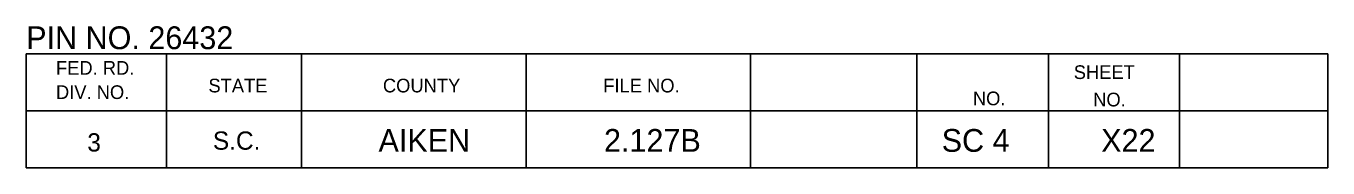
# Model space of a CAD drawing. Extents: x 1000 to 1162, y 999 to 8520.
# Drawn here: x 1133.06 to 1161.56, y 3515.05 to 3518.16 of the extents above; entities that cross this region are included whole.
import ezdxf

# ---------------------------------------------------------------- set-up
doc = ezdxf.new("R2010")
doc.units = 0
doc.layers.add('Level 20', color=7, linetype='Continuous')
doc.layers.add('Level 3', color=7, linetype='Continuous')

msp = doc.modelspace()

# ---------------------------------------------------------------- linework, layer by layer
at = {"layer": 'Level 3'}
for p, q in [((1133.055, 3517.546), (1161.555, 3517.546)), ((1133.055, 3517.546), (1133.055, 3515.046)), ((1133.055, 3517.546), (1161.555, 3517.546)), ((1133.055, 3517.546), (1133.055, 3515.046)), ((1133.055, 3517.546), (1161.555, 3517.546)), ((1133.055, 3517.546), (1133.055, 3515.046)), ((1133.055, 3517.546), (1161.555, 3517.546)), ((1133.055, 3517.546), (1133.055, 3515.046)), ((1133.055, 3517.546), (1161.555, 3517.546)), ((1133.055, 3517.546), (1133.055, 3515.046)), ((1133.055, 3517.546), (1161.555, 3517.546)), ((1133.055, 3517.546), (1133.055, 3515.046)), ((1133.055, 3517.546), (1161.555, 3517.546)), ((1133.055, 3517.546), (1133.055, 3515.046)), ((1133.055, 3517.546), (1161.555, 3517.546)), ((1133.055, 3517.546), (1133.055, 3515.046)), ((1133.055, 3517.546), (1161.555, 3517.546)), ((1133.055, 3517.546), (1133.055, 3515.046)), ((1133.055, 3517.546), (1161.555, 3517.546)), ((1133.055, 3517.546), (1133.055, 3515.046)), ((1133.055, 3517.546), (1161.555, 3517.546)), ((1133.055, 3517.546), (1133.055, 3515.046)), ((1133.055, 3517.546), (1161.555, 3517.546)), ((1133.055, 3517.546), (1133.055, 3515.046)), ((1133.055, 3517.546), (1161.555, 3517.546)), ((1133.055, 3517.546), (1133.055, 3515.046)), ((1133.055, 3517.546), (1161.555, 3517.546)), ((1133.055, 3517.546), (1133.055, 3515.046)), ((1133.055, 3517.546), (1161.555, 3517.546)), ((1133.055, 3517.546), (1133.055, 3515.046)), ((1133.055, 3517.546), (1161.555, 3517.546)), ((1133.055, 3517.546), (1133.055, 3515.046)), ((1133.055, 3517.546), (1161.555, 3517.546)), ((1133.055, 3517.546), (1133.055, 3515.046)), ((1133.055, 3517.546), (1161.555, 3517.546)), ((1133.055, 3517.546), (1133.055, 3515.046)), ((1133.055, 3517.546), (1161.555, 3517.546)), ((1133.055, 3517.546), (1133.055, 3515.046)), ((1133.055, 3517.546), (1161.555, 3517.546)), ((1133.055, 3517.546), (1133.055, 3515.046)), ((1136.132, 3517.546), (1136.132, 3515.046)), ((1136.132, 3517.546), (1136.132, 3515.046)), ((1136.132, 3517.546), (1136.132, 3515.046)), ((1136.132, 3517.546), (1136.132, 3515.046)), ((1136.132, 3517.546), (1136.132, 3515.046)), ((1136.132, 3517.546), (1136.132, 3515.046)), ((1136.132, 3517.546), (1136.132, 3515.046)), ((1136.132, 3517.546), (1136.132, 3515.046)), ((1136.132, 3517.546), (1136.132, 3515.046)), ((1136.132, 3517.546), (1136.132, 3515.046)), ((1136.132, 3517.546), (1136.132, 3515.046)), ((1136.132, 3517.546), (1136.132, 3515.046)), ((1136.132, 3517.546), (1136.132, 3515.046)), ((1136.132, 3517.546), (1136.132, 3515.046)), ((1136.132, 3517.546), (1136.132, 3515.046)), ((1136.132, 3517.546), (1136.132, 3515.046)), ((1136.132, 3517.546), (1136.132, 3515.046)), ((1136.132, 3517.546), (1136.132, 3515.046)), ((1136.132, 3517.546), (1136.132, 3515.046)), ((1136.132, 3517.546), (1136.132, 3515.046)), ((1139.087, 3517.546), (1139.087, 3515.046)), ((1139.087, 3517.546), (1139.087, 3515.046)), ((1139.087, 3517.546), (1139.087, 3515.046)), ((1139.087, 3517.546), (1139.087, 3515.046)), ((1139.087, 3517.546), (1139.087, 3515.046)), ((1139.087, 3517.546), (1139.087, 3515.046)), ((1139.087, 3517.546), (1139.087, 3515.046)), ((1139.087, 3517.546), (1139.087, 3515.046)), ((1139.087, 3517.546), (1139.087, 3515.046)), ((1139.087, 3517.546), (1139.087, 3515.046)), ((1139.087, 3517.546), (1139.087, 3515.046)), ((1139.087, 3517.546), (1139.087, 3515.046)), ((1139.087, 3517.546), (1139.087, 3515.046)), ((1139.087, 3517.546), (1139.087, 3515.046)), ((1139.087, 3517.546), (1139.087, 3515.046)), ((1139.087, 3517.546), (1139.087, 3515.046)), ((1139.087, 3517.546), (1139.087, 3515.046)), ((1139.087, 3517.546), (1139.087, 3515.046)), ((1139.087, 3517.546), (1139.087, 3515.046)), ((1139.087, 3517.546), (1139.087, 3515.046)), ((1144, 3517.546), (1144, 3515.046)), ((1144, 3517.546), (1144, 3515.046)), ((1144, 3517.546), (1144, 3515.046)), ((1144, 3517.546), (1144, 3515.046)), ((1144, 3517.546), (1144, 3515.046)), ((1144, 3517.546), (1144, 3515.046)), ((1144, 3517.546), (1144, 3515.046)), ((1144, 3517.546), (1144, 3515.046)), ((1144, 3517.546), (1144, 3515.046)), ((1144, 3517.546), (1144, 3515.046)), ((1144, 3517.546), (1144, 3515.046)), ((1144, 3517.546), (1144, 3515.046)), ((1144, 3517.546), (1144, 3515.046)), ((1144, 3517.546), (1144, 3515.046)), ((1144, 3517.546), (1144, 3515.046)), ((1144, 3517.546), (1144, 3515.046)), ((1144, 3517.546), (1144, 3515.046)), ((1144, 3517.546), (1144, 3515.046)), ((1144, 3517.546), (1144, 3515.046)), ((1144, 3517.546), (1144, 3515.046)), ((1148.913, 3517.546), (1148.913, 3515.046)), ((1148.913, 3517.546), (1148.913, 3515.046)), ((1148.913, 3517.546), (1148.913, 3515.046)), ((1148.913, 3517.546), (1148.913, 3515.046)), ((1148.913, 3517.546), (1148.913, 3515.046)), ((1148.913, 3517.546), (1148.913, 3515.046)), ((1148.913, 3517.546), (1148.913, 3515.046)), ((1148.913, 3517.546), (1148.913, 3515.046)), ((1148.913, 3517.546), (1148.913, 3515.046)), ((1148.913, 3517.546), (1148.913, 3515.046)), ((1148.913, 3517.546), (1148.913, 3515.046)), ((1148.913, 3517.546), (1148.913, 3515.046)), ((1148.913, 3517.546), (1148.913, 3515.046)), ((1148.913, 3517.546), (1148.913, 3515.046)), ((1148.913, 3517.546), (1148.913, 3515.046)), ((1148.913, 3517.546), (1148.913, 3515.046)), ((1148.913, 3517.546), (1148.913, 3515.046)), ((1148.913, 3517.546), (1148.913, 3515.046)), ((1148.913, 3517.546), (1148.913, 3515.046)), ((1148.913, 3517.546), (1148.913, 3515.046)), ((1152.554, 3517.546), (1152.554, 3515.046)), ((1152.554, 3517.546), (1152.554, 3515.046)), ((1152.554, 3517.546), (1152.554, 3515.046)), ((1152.554, 3517.546), (1152.554, 3515.046)), ((1152.554, 3517.546), (1152.554, 3515.046)), ((1152.554, 3517.546), (1152.554, 3515.046)), ((1152.554, 3517.546), (1152.554, 3515.046)), ((1152.554, 3517.546), (1152.554, 3515.046)), ((1152.554, 3517.546), (1152.554, 3515.046)), ((1152.554, 3517.546), (1152.554, 3515.046)), ((1152.554, 3517.546), (1152.554, 3515.046)), ((1152.554, 3517.546), (1152.554, 3515.046)), ((1152.554, 3517.546), (1152.554, 3515.046)), ((1152.554, 3517.546), (1152.554, 3515.046)), ((1152.554, 3517.546), (1152.554, 3515.046)), ((1152.554, 3517.546), (1152.554, 3515.046)), ((1152.554, 3517.546), (1152.554, 3515.046)), ((1152.554, 3517.546), (1152.554, 3515.046)), ((1152.554, 3517.546), (1152.554, 3515.046)), ((1152.554, 3517.546), (1152.554, 3515.046)), ((1155.44, 3517.546), (1155.44, 3515.046)), ((1155.44, 3517.546), (1155.44, 3515.046)), ((1155.44, 3517.546), (1155.44, 3515.046)), ((1155.44, 3517.546), (1155.44, 3515.046)), ((1155.44, 3517.546), (1155.44, 3515.046)), ((1155.44, 3517.546), (1155.44, 3515.046)), ((1155.44, 3517.546), (1155.44, 3515.046)), ((1155.44, 3517.546), (1155.44, 3515.046)), ((1155.44, 3517.546), (1155.44, 3515.046)), ((1155.44, 3517.546), (1155.44, 3515.046)), ((1155.44, 3517.546), (1155.44, 3515.046)), ((1155.44, 3517.546), (1155.44, 3515.046)), ((1155.44, 3517.546), (1155.44, 3515.046)), ((1155.44, 3517.546), (1155.44, 3515.046)), ((1155.44, 3517.546), (1155.44, 3515.046)), ((1155.44, 3517.546), (1155.44, 3515.046)), ((1155.44, 3517.546), (1155.44, 3515.046)), ((1155.44, 3517.546), (1155.44, 3515.046)), ((1155.44, 3517.546), (1155.44, 3515.046)), ((1155.44, 3517.546), (1155.44, 3515.046)), ((1158.305, 3517.546), (1158.305, 3515.046)), ((1158.305, 3517.546), (1158.305, 3515.046)), ((1158.305, 3517.546), (1158.305, 3515.046)), ((1158.305, 3517.546), (1158.305, 3515.046)), ((1158.305, 3517.546), (1158.305, 3515.046)), ((1158.305, 3517.546), (1158.305, 3515.046)), ((1158.305, 3517.546), (1158.305, 3515.046)), ((1158.305, 3517.546), (1158.305, 3515.046)), ((1158.305, 3517.546), (1158.305, 3515.046)), ((1158.305, 3517.546), (1158.305, 3515.046)), ((1158.305, 3517.546), (1158.305, 3515.046)), ((1158.305, 3517.546), (1158.305, 3515.046)), ((1158.305, 3517.546), (1158.305, 3515.046)), ((1158.305, 3517.546), (1158.305, 3515.046)), ((1158.305, 3517.546), (1158.305, 3515.046)), ((1158.305, 3517.546), (1158.305, 3515.046)), ((1158.305, 3517.546), (1158.305, 3515.046)), ((1158.305, 3517.546), (1158.305, 3515.046)), ((1158.305, 3517.546), (1158.305, 3515.046)), ((1158.305, 3517.546), (1158.305, 3515.046)), ((1161.555, 3517.546), (1161.555, 3515.046)), ((1161.555, 3517.546), (1161.555, 3515.046)), ((1161.555, 3517.546), (1161.555, 3515.046)), ((1161.555, 3517.546), (1161.555, 3515.046)), ((1161.555, 3517.546), (1161.555, 3515.046)), ((1161.555, 3517.546), (1161.555, 3515.046)), ((1161.555, 3517.546), (1161.555, 3515.046)), ((1161.555, 3517.546), (1161.555, 3515.046)), ((1161.555, 3517.546), (1161.555, 3515.046)), ((1161.555, 3517.546), (1161.555, 3515.046)), ((1161.555, 3517.546), (1161.555, 3515.046)), ((1161.555, 3517.546), (1161.555, 3515.046)), ((1161.555, 3517.546), (1161.555, 3515.046)), ((1161.555, 3517.546), (1161.555, 3515.046)), ((1161.555, 3517.546), (1161.555, 3515.046)), ((1161.555, 3517.546), (1161.555, 3515.046)), ((1161.555, 3517.546), (1161.555, 3515.046)), ((1161.555, 3517.546), (1161.555, 3515.046)), ((1161.555, 3517.546), (1161.555, 3515.046)), ((1161.555, 3517.546), (1161.555, 3515.046)), ((1133.055, 3516.296), (1161.555, 3516.296)), ((1133.055, 3516.296), (1161.555, 3516.296)), ((1133.055, 3516.296), (1161.555, 3516.296)), ((1133.055, 3516.296), (1161.555, 3516.296)), ((1133.055, 3516.296), (1161.555, 3516.296)), ((1133.055, 3516.296), (1161.555, 3516.296)), ((1133.055, 3516.296), (1161.555, 3516.296)), ((1133.055, 3516.296), (1161.555, 3516.296)), ((1133.055, 3516.296), (1161.555, 3516.296)), ((1133.055, 3516.296), (1161.555, 3516.296)), ((1133.055, 3516.296), (1161.555, 3516.296)), ((1133.055, 3516.296), (1161.555, 3516.296)), ((1133.055, 3516.296), (1161.555, 3516.296)), ((1133.055, 3516.296), (1161.555, 3516.296)), ((1133.055, 3516.296), (1161.555, 3516.296)), ((1133.055, 3516.296), (1161.555, 3516.296)), ((1133.055, 3516.296), (1161.555, 3516.296)), ((1133.055, 3516.296), (1161.555, 3516.296)), ((1133.055, 3516.296), (1161.555, 3516.296)), ((1133.055, 3516.296), (1161.555, 3516.296)), ((1133.055, 3515.046), (1161.555, 3515.046)), ((1133.055, 3515.046), (1161.555, 3515.046)), ((1133.055, 3515.046), (1161.555, 3515.046)), ((1133.055, 3515.046), (1161.555, 3515.046)), ((1133.055, 3515.046), (1161.555, 3515.046)), ((1133.055, 3515.046), (1161.555, 3515.046)), ((1133.055, 3515.046), (1161.555, 3515.046)), ((1133.055, 3515.046), (1161.555, 3515.046)), ((1133.055, 3515.046), (1161.555, 3515.046)), ((1133.055, 3515.046), (1161.555, 3515.046)), ((1133.055, 3515.046), (1161.555, 3515.046)), ((1133.055, 3515.046), (1161.555, 3515.046)), ((1133.055, 3515.046), (1161.555, 3515.046)), ((1133.055, 3515.046), (1161.555, 3515.046)), ((1133.055, 3515.046), (1161.555, 3515.046)), ((1133.055, 3515.046), (1161.555, 3515.046)), ((1133.055, 3515.046), (1161.555, 3515.046)), ((1133.055, 3515.046), (1161.555, 3515.046)), ((1133.055, 3515.046), (1161.555, 3515.046)), ((1133.055, 3515.046), (1161.555, 3515.046))]:
    msp.add_line(p, q, dxfattribs=at)

# ---------------------------------------------------------------- texts
at = {"layer": 'Level 20'}
for s, p in [('PIN NO. 26432', (1133.058, 3517.65)), ('AIKEN', (1140.771, 3515.4)), ('2.127B', (1145.707, 3515.4)), ('SC 4', (1153.099, 3515.4)), ('X22', (1156.59, 3515.4))]:
    msp.add_text(s, height=0.5, dxfattribs=at).set_placement(p)
at = {"layer": 'Level 3'}
for s, height, p in [('FED. RD.', 0.3, (1133.71, 3517.09)), ('FED. RD.', 0.3, (1133.71, 3517.09)), ('FED. RD.', 0.3, (1133.71, 3517.09)), ('FED. RD.', 0.3, (1133.71, 3517.09)), ('FED. RD.', 0.3, (1133.71, 3517.09)), ('FED. RD.', 0.3, (1133.71, 3517.09)), ('FED. RD.', 0.3, (1133.71, 3517.09)), ('FED. RD.', 0.3, (1133.71, 3517.09)), ('FED. RD.', 0.3, (1133.71, 3517.09)), ('FED. RD.', 0.3, (1133.71, 3517.09)), ('FED. RD.', 0.3, (1133.71, 3517.09)), ('FED. RD.', 0.3, (1133.71, 3517.09)), ('FED. RD.', 0.3, (1133.71, 3517.09)), ('FED. RD.', 0.3, (1133.71, 3517.09)), ('FED. RD.', 0.3, (1133.71, 3517.09)), ('FED. RD.', 0.3, (1133.71, 3517.09)), ('FED. RD.', 0.3, (1133.71, 3517.09)), ('FED. RD.', 0.3, (1133.71, 3517.09)), ('FED. RD.', 0.3, (1133.71, 3517.09)), ('FED. RD.', 0.3, (1133.71, 3517.09)), ('SHEET', 0.3, (1155.99, 3516.996)), ('SHEET', 0.3, (1155.99, 3516.996)), ('SHEET', 0.3, (1155.99, 3516.996)), ('SHEET', 0.3, (1155.99, 3516.996)), ('SHEET', 0.3, (1155.99, 3516.996)), ('SHEET', 0.3, (1155.99, 3516.996)), ('SHEET', 0.3, (1155.99, 3516.996)), ('SHEET', 0.3, (1155.99, 3516.996)), ('SHEET', 0.3, (1155.99, 3516.996)), ('SHEET', 0.3, (1155.99, 3516.996)), ('SHEET', 0.3, (1155.99, 3516.996)), ('SHEET', 0.3, (1155.99, 3516.996)), ('SHEET', 0.3, (1155.99, 3516.996)), ('SHEET', 0.3, (1155.99, 3516.996)), ('SHEET', 0.3, (1155.99, 3516.996)), ('SHEET', 0.3, (1155.99, 3516.996)), ('SHEET', 0.3, (1155.99, 3516.996)), ('SHEET', 0.3, (1155.99, 3516.996)), ('SHEET', 0.3, (1155.99, 3516.996)), ('SHEET', 0.3, (1155.99, 3516.996)), ('STATE', 0.3, (1137.048, 3516.702)), ('STATE', 0.3, (1137.048, 3516.702)), ('STATE', 0.3, (1137.048, 3516.702)), ('STATE', 0.3, (1137.048, 3516.702)), ('STATE', 0.3, (1137.048, 3516.702)), ('STATE', 0.3, (1137.048, 3516.702)), ('STATE', 0.3, (1137.048, 3516.702)), ('STATE', 0.3, (1137.048, 3516.702)), ('STATE', 0.3, (1137.048, 3516.702)), ('STATE', 0.3, (1137.048, 3516.702)), ('STATE', 0.3, (1137.048, 3516.702)), ('STATE', 0.3, (1137.048, 3516.702)), ('STATE', 0.3, (1137.048, 3516.702)), ('STATE', 0.3, (1137.048, 3516.702)), ('STATE', 0.3, (1137.048, 3516.702)), ('STATE', 0.3, (1137.048, 3516.702)), ('STATE', 0.3, (1137.048, 3516.702)), ('STATE', 0.3, (1137.048, 3516.702)), ('STATE', 0.3, (1137.048, 3516.702)), ('STATE', 0.3, (1137.048, 3516.702)), ('COUNTY', 0.3, (1140.867, 3516.702)), ('COUNTY', 0.3, (1140.867, 3516.702)), ('COUNTY', 0.3, (1140.867, 3516.702)), ('COUNTY', 0.3, (1140.867, 3516.702)), ('COUNTY', 0.3, (1140.867, 3516.702)), ('COUNTY', 0.3, (1140.867, 3516.702)), ('COUNTY', 0.3, (1140.867, 3516.702)), ('COUNTY', 0.3, (1140.867, 3516.702)), ('COUNTY', 0.3, (1140.867, 3516.702)), ('COUNTY', 0.3, (1140.867, 3516.702)), ('COUNTY', 0.3, (1140.867, 3516.702)), ('COUNTY', 0.3, (1140.867, 3516.702)), ('COUNTY', 0.3, (1140.867, 3516.702)), ('COUNTY', 0.3, (1140.867, 3516.702)), ('COUNTY', 0.3, (1140.867, 3516.702)), ('COUNTY', 0.3, (1140.867, 3516.702)), ('COUNTY', 0.3, (1140.867, 3516.702)), ('COUNTY', 0.3, (1140.867, 3516.702)), ('COUNTY', 0.3, (1140.867, 3516.702)), ('COUNTY', 0.3, (1140.867, 3516.702)), ('FILE NO.', 0.3, (1145.691, 3516.702)), ('FILE NO.', 0.3, (1145.691, 3516.702)), ('FILE NO.', 0.3, (1145.691, 3516.702)), ('FILE NO.', 0.3, (1145.691, 3516.702)), ('FILE NO.', 0.3, (1145.691, 3516.702)), ('FILE NO.', 0.3, (1145.691, 3516.702)), ('FILE NO.', 0.3, (1145.691, 3516.702)), ('FILE NO.', 0.3, (1145.691, 3516.702)), ('FILE NO.', 0.3, (1145.691, 3516.702)), ('FILE NO.', 0.3, (1145.691, 3516.702)), ('FILE NO.', 0.3, (1145.691, 3516.702)), ('FILE NO.', 0.3, (1145.691, 3516.702)), ('FILE NO.', 0.3, (1145.691, 3516.702)), ('FILE NO.', 0.3, (1145.691, 3516.702)), ('FILE NO.', 0.3, (1145.691, 3516.702)), ('FILE NO.', 0.3, (1145.691, 3516.702)), ('FILE NO.', 0.3, (1145.691, 3516.702)), ('FILE NO.', 0.3, (1145.691, 3516.702)), ('FILE NO.', 0.3, (1145.691, 3516.702)), ('FILE NO.', 0.3, (1145.691, 3516.702)), ('DIV. NO.', 0.3, (1133.71, 3516.558)), ('DIV. NO.', 0.3, (1133.71, 3516.558)), ('DIV. NO.', 0.3, (1133.71, 3516.558)), ('DIV. NO.', 0.3, (1133.71, 3516.558)), ('DIV. NO.', 0.3, (1133.71, 3516.558)), ('DIV. NO.', 0.3, (1133.71, 3516.558)), ('DIV. NO.', 0.3, (1133.71, 3516.558)), ('DIV. NO.', 0.3, (1133.71, 3516.558)), ('DIV. NO.', 0.3, (1133.71, 3516.558)), ('DIV. NO.', 0.3, (1133.71, 3516.558)), ('DIV. NO.', 0.3, (1133.71, 3516.558)), ('DIV. NO.', 0.3, (1133.71, 3516.558)), ('DIV. NO.', 0.3, (1133.71, 3516.558)), ('DIV. NO.', 0.3, (1133.71, 3516.558)), ('DIV. NO.', 0.3, (1133.71, 3516.558)), ('DIV. NO.', 0.3, (1133.71, 3516.558)), ('DIV. NO.', 0.3, (1133.71, 3516.558)), ('DIV. NO.', 0.3, (1133.71, 3516.558)), ('DIV. NO.', 0.3, (1133.71, 3516.558)), ('DIV. NO.', 0.3, (1133.71, 3516.558)), ('NO.', 0.3, (1153.782, 3516.421)), ('NO.', 0.3, (1153.782, 3516.421)), ('NO.', 0.3, (1153.782, 3516.421)), ('NO.', 0.3, (1153.782, 3516.421)), ('NO.', 0.3, (1153.782, 3516.421)), ('NO.', 0.3, (1153.782, 3516.421)), ('NO.', 0.3, (1153.782, 3516.421)), ('NO.', 0.3, (1153.782, 3516.421)), ('NO.', 0.3, (1153.782, 3516.421)), ('NO.', 0.3, (1153.782, 3516.421)), ('NO.', 0.3, (1153.782, 3516.421)), ('NO.', 0.3, (1153.782, 3516.421)), ('NO.', 0.3, (1153.782, 3516.421)), ('NO.', 0.3, (1153.782, 3516.421)), ('NO.', 0.3, (1153.782, 3516.421)), ('NO.', 0.3, (1153.782, 3516.421)), ('NO.', 0.3, (1153.782, 3516.421)), ('NO.', 0.3, (1153.782, 3516.421)), ('NO.', 0.3, (1153.782, 3516.421)), ('NO.', 0.3, (1153.782, 3516.421)), ('NO.', 0.3, (1156.415, 3516.396)), ('NO.', 0.3, (1156.415, 3516.396)), ('NO.', 0.3, (1156.415, 3516.396)), ('NO.', 0.3, (1156.415, 3516.396)), ('NO.', 0.3, (1156.415, 3516.396)), ('NO.', 0.3, (1156.415, 3516.396)), ('NO.', 0.3, (1156.415, 3516.396)), ('NO.', 0.3, (1156.415, 3516.396)), ('NO.', 0.3, (1156.415, 3516.396)), ('NO.', 0.3, (1156.415, 3516.396)), ('NO.', 0.3, (1156.415, 3516.396)), ('NO.', 0.3, (1156.415, 3516.396)), ('NO.', 0.3, (1156.415, 3516.396)), ('NO.', 0.3, (1156.415, 3516.396)), ('NO.', 0.3, (1156.415, 3516.396)), ('NO.', 0.3, (1156.415, 3516.396)), ('NO.', 0.3, (1156.415, 3516.396)), ('NO.', 0.3, (1156.415, 3516.396)), ('NO.', 0.3, (1156.415, 3516.396)), ('NO.', 0.3, (1156.415, 3516.396)), ('3', 0.4, (1134.396, 3515.407)), ('3', 0.4, (1134.396, 3515.407)), ('3', 0.4, (1134.396, 3515.407)), ('3', 0.4, (1134.396, 3515.407)), ('3', 0.4, (1134.396, 3515.407)), ('3', 0.4, (1134.396, 3515.407)), ('3', 0.4, (1134.396, 3515.407)), ('3', 0.4, (1134.396, 3515.407)), ('3', 0.4, (1134.396, 3515.407)), ('3', 0.4, (1134.396, 3515.407)), ('3', 0.4, (1134.396, 3515.407)), ('3', 0.4, (1134.396, 3515.407)), ('3', 0.4, (1134.396, 3515.407)), ('3', 0.4, (1134.396, 3515.407)), ('3', 0.4, (1134.396, 3515.407)), ('3', 0.4, (1134.396, 3515.407)), ('3', 0.4, (1134.396, 3515.407)), ('3', 0.4, (1134.396, 3515.407)), ('3', 0.4, (1134.396, 3515.407)), ('3', 0.4, (1134.396, 3515.407)), ('S.C.', 0.4, (1137.145, 3515.446)), ('S.C.', 0.4, (1137.145, 3515.446)), ('S.C.', 0.4, (1137.145, 3515.446)), ('S.C.', 0.4, (1137.145, 3515.446)), ('S.C.', 0.4, (1137.145, 3515.446)), ('S.C.', 0.4, (1137.145, 3515.446)), ('S.C.', 0.4, (1137.145, 3515.446)), ('S.C.', 0.4, (1137.145, 3515.446)), ('S.C.', 0.4, (1137.145, 3515.446)), ('S.C.', 0.4, (1137.145, 3515.446)), ('S.C.', 0.4, (1137.145, 3515.446)), ('S.C.', 0.4, (1137.145, 3515.446)), ('S.C.', 0.4, (1137.145, 3515.446)), ('S.C.', 0.4, (1137.145, 3515.446)), ('S.C.', 0.4, (1137.145, 3515.446)), ('S.C.', 0.4, (1137.145, 3515.446)), ('S.C.', 0.4, (1137.145, 3515.446)), ('S.C.', 0.4, (1137.145, 3515.446)), ('S.C.', 0.4, (1137.145, 3515.446)), ('S.C.', 0.4, (1137.145, 3515.446))]:
    msp.add_text(s, height=height, dxfattribs=at).set_placement(p)

doc.saveas('drawing.dxf')
